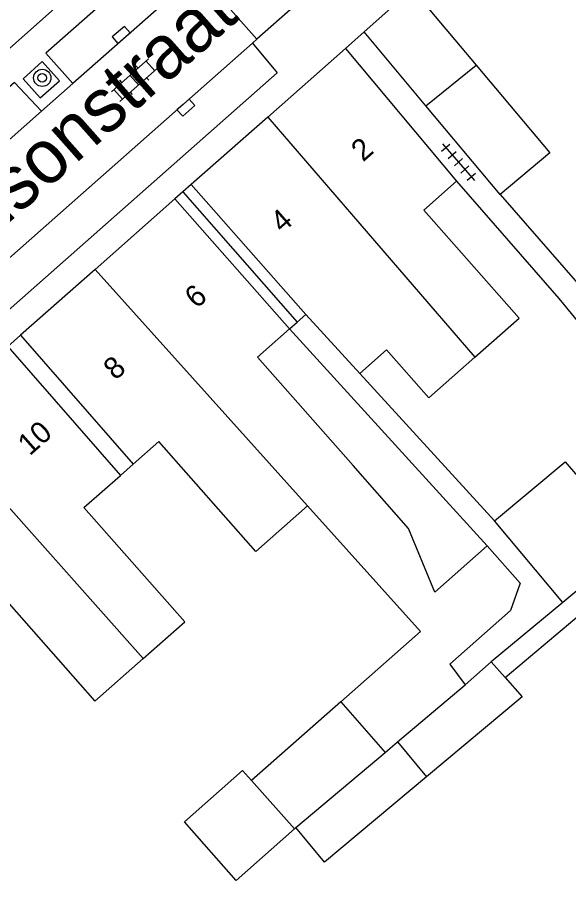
# Model space of a CAD drawing. Extents: x 132994 to 136000, y 393499 to 395512.
# Drawn here: x 133963.48 to 133989, y 395422.95 to 395463.94 of the extents above; entities that cross this region are included whole.
import ezdxf

# ---------------------------------------------------------------- set-up
doc = ezdxf.new("R2010")
doc.units = 0
for name, color, linetype in [('gg-afsc-erfafscheiding', 7, 'Continuous'), ('gg-anno-huisnummerreeks BGT', 7, 'Continuous'), ('gg-anno-openbare ruimte label', 7, 'Continuous'), ('gg-bbg-bijgebouw', 7, 'Continuous'), ('gg-bbg-gedigitaliseerde bebouwing', 7, 'Continuous'), ('gg-bbg-gedigitaliseerde bebouwing onder overbouw', 7, 'Continuous'), ('gg-bbg-gedigitaliseerde bijgebouw', 7, 'Continuous'), ('gg-bbg-gedigitaliseerde overbouw', 7, 'Continuous'), ('gg-bbg-hoofdgebouw', 7, 'Continuous'), ('gg-bbg-pand overbouw', 7, 'Continuous'), ('gg-bbg-tussenscheiding', 7, 'Continuous'), ('gg-bbg-tussenscheiding niveau 01', 7, 'Continuous'), ('gg-knt-verharding', 7, 'Continuous'), ('gg-knt-verharding nz', 7, 'Continuous'), ('gt-symb-boom', 7, 'Continuous'), ('gt-symb-klinker verharding', 7, 'Continuous'), ('gt-symb-kolk', 7, 'Continuous'), ('gt-symb-tegel verharding', 7, 'Continuous')]:
    doc.layers.add(name, color=color, linetype=linetype)

# ---------------------------------------------------------------- blocks, each defined once
blk = doc.blocks.new('gt0-TEG1')
at = {"layer": 'gt-symb-tegel verharding'}
for p, q in [((-1.125, 0), (1.125, 0)), ((-0.9, -0.25), (-0.9, 0.25)), ((-0.45, -0.25), (-0.45, 0.25)), ((0, -0.25), (0, 0.25)), ((0.45, -0.25), (0.45, 0.25)), ((0.9, -0.25), (0.9, 0.25))]:
    blk.add_line(p, q, dxfattribs=at)
blk = doc.blocks.new('gt0-KOLK')
at = {"layer": 'gt-symb-kolk'}
blk.add_lwpolyline([(0, 0), (0.375, 0), (0.375, 0.4), (-0.375, 0.4), (-0.375, 0), (0, 0)], dxfattribs=at)
blk = doc.blocks.new('gt0-KL1')
at = {"layer": 'gt-symb-klinker verharding'}
for p, q in [((-0.5, 0.3), (-0.5, 0.45)), ((0.5, 0.3), (0.5, 0.45)), ((-1.15, 0.3), (1.15, 0.3)), ((-1, -0.3), (-1, 0.3)), ((0, -0.3), (0, 0.3)), ((1, -0.3), (1, 0.3)), ((-1.15, -0.3), (1.15, -0.3)), ((-0.5, -0.45), (-0.5, -0.3)), ((0.5, -0.45), (0.5, -0.3))]:
    blk.add_line(p, q, dxfattribs=at)
blk = doc.blocks.new('gt0-BOOM')
at = {"layer": 'gt-symb-boom'}
for radius in [0.4, 0.2]:
    blk.add_circle((0, 0), radius, dxfattribs=at)

msp = doc.modelspace()

# ---------------------------------------------------------------- linework, layer by layer
at = {"layer": 'gg-afsc-erfafscheiding'}
for p, q in [((133983.823, 395456.358), (133988.563, 395450.903)), ((133985.836, 395455.739), (133992.641, 395447.927)), ((133985.242, 395439.434), (133976.082, 395449.501)), ((133985.577, 395440.591), (133979.334, 395447.431)), ((133988.752, 395436.816), (133985.43, 395434.057))]:
    msp.add_line(p, q, dxfattribs=at)
for points in [[(133988.563, 395450.903), (133992.052, 395446.661), (133993.025, 395447.461), (133992.641, 395447.927)], [(133986.072, 395433.33), (133990.482, 395437.038), (134003.578, 395421.024)]]:
    msp.add_lwpolyline(points, dxfattribs=at)
at = {"layer": 'gg-bbg-bijgebouw'}
for p, q in [((133979.534, 395463.274), (133981.769, 395465.264)), ((133981.769, 395465.264), (133984.726, 395461.736)), ((133982.4, 395459.848), (133979.534, 395463.274)), ((133985.836, 395455.739), (133982.4, 395459.848))]:
    msp.add_line(p, q, dxfattribs=at)
msp.add_lwpolyline([(133984.726, 395461.736), (133988.136, 395457.666), (133985.836, 395455.739)], dxfattribs=at)
at = {"layer": 'gg-bbg-gedigitaliseerde bebouwing'}
for p, q in [((133976.837, 395450.168), (133979.334, 395447.431)), ((133984.671, 395448.182), (133986.727, 395449.997)), ((133979.334, 395447.431), (133980.571, 395448.529))]:
    msp.add_line(p, q, dxfattribs=at)
for points in [[(133986.727, 395449.997), (133982.3, 395455.014), (133983.823, 395456.358)], [(133979.027, 395443.162), (133974.592, 395448.187), (133976.082, 395449.501)], [(133980.571, 395448.529), (133982.538, 395446.3), (133984.671, 395448.182)], [(133976.904, 395441.288), (133974.514, 395439.179), (133970.019, 395444.272), (133968.83, 395443.222)], [(133985.242, 395439.434), (133982.806, 395437.284), (133981.599, 395440.248), (133979.027, 395443.162)], [(133969.295, 395434.207), (133971.225, 395435.91), (133966.549, 395441.209), (133968.246, 395442.707)], [(133976.904, 395441.288), (133982.146, 395435.462), (133978.456, 395432.206)], [(133985.242, 395439.434), (133986.77, 395437.703), (133986.326, 395436.436), (133983.506, 395433.947), (133984.225, 395432.993)], [(133960.934, 395436.236), (133962.39, 395437.521), (133967.057, 395432.232), (133969.295, 395434.207)]]:
    msp.add_lwpolyline(points, dxfattribs=at)
at = {"layer": 'gg-bbg-gedigitaliseerde bebouwing onder overbouw'}
for p, q in [((133976.837, 395450.168), (133971.524, 395456.194)), ((133976.082, 395449.501), (133970.767, 395455.526)), ((133963.603, 395449.204), (133968.83, 395443.222)), ((133963.019, 395448.689), (133968.246, 395442.707))]:
    msp.add_line(p, q, dxfattribs=at)
at = {"layer": 'gg-bbg-gedigitaliseerde bijgebouw'}
for p, q in [((133988.752, 395436.816), (133985.577, 395440.591)), ((133992.068, 395439.604), (133988.752, 395436.816)), ((133984.225, 395432.993), (133985.43, 395434.057)), ((133985.43, 395434.057), (133986.072, 395433.33)), ((133978.456, 395432.206), (133974.319, 395428.554)), ((133976.378, 395426.372), (133976.31, 395426.314))]:
    msp.add_line(p, q, dxfattribs=at)
for points in [[(133985.577, 395440.591), (133988.846, 395443.341), (133989.903, 395442.115)], [(133986.072, 395433.33), (133986.862, 395432.435), (133982.423, 395428.717)], [(133976.31, 395426.314), (133973.6, 395423.92), (133971.207, 395426.631), (133973.904, 395429.011), (133974.319, 395428.554)], [(133982.423, 395428.717), (133977.698, 395424.76), (133976.378, 395426.372)]]:
    msp.add_lwpolyline(points, dxfattribs=at)
at = {"layer": 'gg-bbg-gedigitaliseerde overbouw'}
for p, q in [((133976.082, 395449.501), (133976.431, 395449.81)), ((133976.431, 395449.81), (133976.837, 395450.168)), ((133968.246, 395442.707), (133968.83, 395443.222))]:
    msp.add_line(p, q, dxfattribs=at)
at = {"layer": 'gg-bbg-hoofdgebouw'}
for p, q in [((133978.67, 395462.5), (133975.067, 395459.32)), ((133978.67, 395462.5), (133983.823, 395456.358)), ((133975.067, 395459.32), (133971.524, 395456.194)), ((133970.767, 395455.526), (133967.069, 395452.263)), ((133967.069, 395452.263), (133963.603, 395449.204))]:
    msp.add_line(p, q, dxfattribs=at)
at = {"layer": 'gg-bbg-pand overbouw'}
for p, q in [((133971.524, 395456.194), (133971.135, 395455.851)), ((133971.135, 395455.851), (133970.767, 395455.526)), ((133963.603, 395449.204), (133963.019, 395448.689))]:
    msp.add_line(p, q, dxfattribs=at)
at = {"layer": 'gg-bbg-tussenscheiding'}
for p, q in [((133982.4, 395459.848), (133984.726, 395461.736)), ((133975.067, 395459.32), (133984.671, 395448.182)), ((133967.069, 395452.263), (133976.904, 395441.288)), ((133959.322, 395445.427), (133969.295, 395434.207)), ((133981.084, 395430.343), (133984.225, 395432.993)), ((133978.456, 395432.206), (133980.509, 395429.857)), ((133980.509, 395429.857), (133981.084, 395430.343)), ((133981.084, 395430.343), (133982.423, 395428.717)), ((133976.378, 395426.372), (133980.509, 395429.857)), ((133974.319, 395428.554), (133976.31, 395426.314))]:
    msp.add_line(p, q, dxfattribs=at)
at = {"layer": 'gg-bbg-tussenscheiding niveau 01'}
msp.add_line((133971.135, 395455.851), (133976.431, 395449.81), dxfattribs=at)
at = {"layer": 'gg-knt-verharding'}
for p, q in [((133978.668, 395466.567), (133974.558, 395462.938)), ((133971.844, 395466.026), (133974.558, 395462.938)), ((133974.558, 395462.938), (133974.359, 395462.757)), ((133979.534, 395463.274), (133978.67, 395462.5)), ((133966.029, 395460.883), (133964.584, 395459.604))]:
    msp.add_line(p, q, dxfattribs=at)
for points in [[(133973.38, 395471.66), (133937.03, 395439.35), (133936.85, 395439.62)], [(133971.66, 395465.864), (133970.416, 395467.268), (133964.779, 395462.285), (133966.029, 395460.883)], [(133974.359, 395462.757), (133975.509, 395461.374), (133947.242, 395436.401), (133946.075, 395437.746)], [(133965.421, 395461.011), (133964.607, 395461.897), (133963.726, 395461.105), (133964.525, 395460.213), (133965.421, 395461.011)], [(133964.584, 395459.604), (133963.332, 395460.927), (133954.585, 395453.225), (133955.803, 395451.836)]]:
    msp.add_lwpolyline(points, dxfattribs=at)
at = {"layer": 'gg-knt-verharding nz'}
for p, q in [((133971.66, 395465.864), (133966.029, 395460.883)), ((133974.359, 395462.757), (133946.075, 395437.746)), ((133964.584, 395459.604), (133955.803, 395451.836))]:
    msp.add_line(p, q, dxfattribs=at)

# ---------------------------------------------------------------- block references
at = {"layer": 'gt-symb-boom'}
msp.add_blockref('gt0-BOOM', (133964.619, 395461.144), dxfattribs=at)
at = {"layer": 'gt-symb-klinker verharding', "rotation": 41.51461925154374}
msp.add_blockref('gt0-KL1', (133968.882, 395461.039), dxfattribs=at)
at = {"layer": 'gt-symb-kolk'}
for p, rotation in [((133968.405, 395462.986), 41.14819511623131), ((133971.142, 395459.912), -138.52829927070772)]:
    msp.add_blockref('gt0-KOLK', p, dxfattribs=dict(at, rotation=rotation))
at = {"layer": 'gt-symb-tegel verharding', "rotation": -48.609197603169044}
msp.add_blockref('gt0-TEG1', (133983.909, 395457.233), dxfattribs=at)

# ---------------------------------------------------------------- texts
at = {"layer": 'gg-anno-huisnummerreeks BGT'}
for s, p in [('2', (133979.487, 395457.218)), ('4', (133975.743, 395453.915)), ('6', (133971.771, 395450.41)), ('8', (133968.006, 395447.087)), ('10', (133964.034, 395443.584))]:
    msp.add_text(s, height=1, rotation=41.4, dxfattribs=at).set_placement(p)
at = {"layer": 'gg-anno-openbare ruimte label'}
msp.add_text('Henry Hudsonstraat', height=2.5, rotation=41.5, dxfattribs=at).set_placement((133951.532, 395444.201))

doc.saveas('drawing.dxf')
